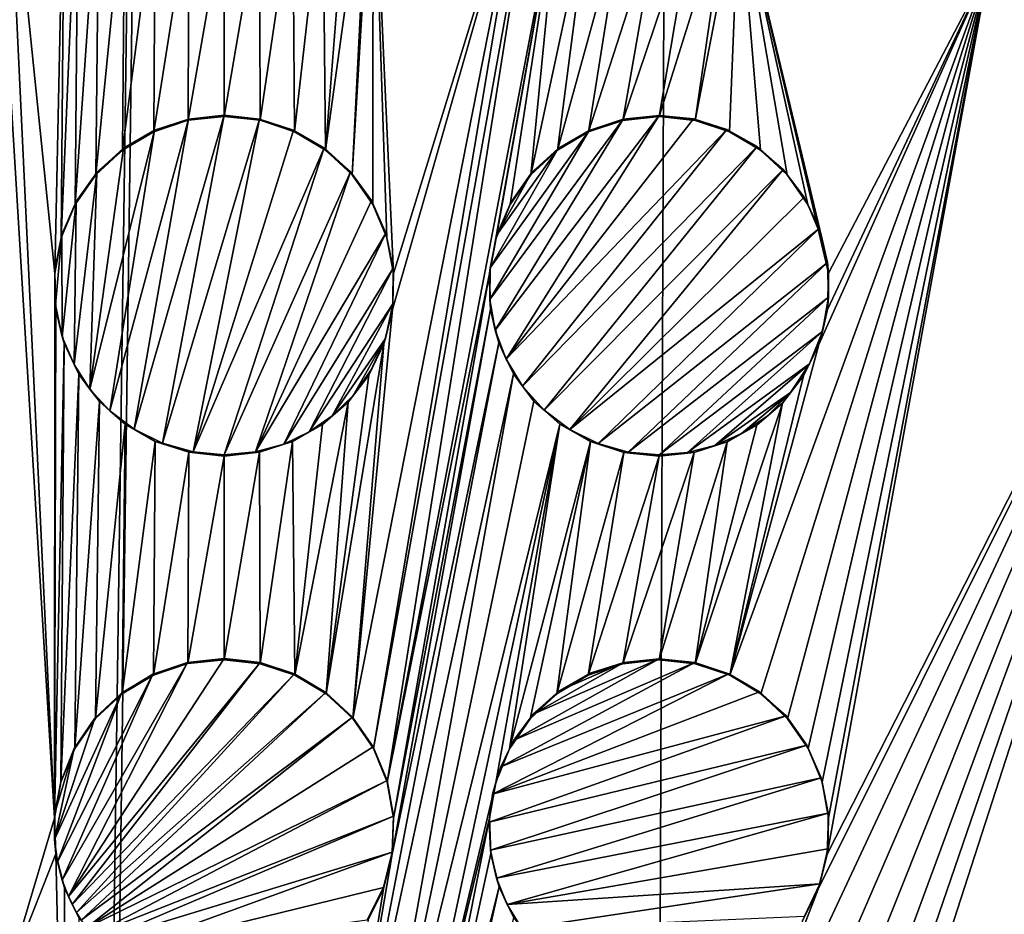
# Model space of a CAD drawing. Header units: metres. Extents: x -24 to 72, y -247 to 22.
# Tile 302 of 573: x 0.02 to 1.47, y -184.26 to -182.94. Entities that reach past the tile are written whole.
import ezdxf

# ---------------------------------------------------------------- set-up
doc = ezdxf.new("R2010")
doc.units = ezdxf.units.M
doc.layers.add('solid_509589_MEDIA_SW0001', color=7, linetype='CONTINUOUS')

msp = doc.modelspace()

# ---------------------------------------------------------------- linework, layer by layer
at = {"layer": 'solid_509589_MEDIA_SW0001'}
for points in [[(1.84221, -196.565338, 278.030243), (1.273439, -103.115448, 276.353088), (2.561803, -103.113213, 276.48111)], [(0.000003, -195.803818, 277.928741), (0.000003, -103.316154, 276.314362), (1.273439, -103.115448, 276.353088)], [(0.000004, -196.487045, 277.940674), (0.000003, -195.803818, 277.928741), (1.273439, -103.115448, 276.353088)], [(0.915195, -196.506195, 277.96286), (0.000004, -196.487045, 277.940674), (1.273439, -103.115448, 276.353088)], [(1.84221, -196.565338, 278.030243), (0.915195, -196.506195, 277.96286), (1.273439, -103.115448, 276.353088)], [(1.80247, -183.003326, 309.19809), (2.278573, -181.097702, 309.03595), (1.445599, -182.862671, 309.204773)], [(0.071027, -184.116257, 309.277771), (0.000454, -182.620438, 309.216431), (0.000455, -182.948074, 309.234467)], [(0.071172, -183.31459, 309.251526), (0.086259, -182.62149, 309.2164), (0.000454, -182.620438, 309.216431)], [(0.071172, -183.31459, 309.251526), (0.000454, -182.620438, 309.216431), (0.071027, -184.116257, 309.277771)], [(0.071172, -183.31459, 309.251526), (0.080845, -183.262222, 309.249268), (0.086259, -182.62149, 309.2164)], [(0.080845, -183.262222, 309.249268), (0.106268, -182.662918, 309.218781), (0.086259, -182.62149, 309.2164)], [(0.508935, -183.169418, 309.242035), (0.539917, -182.653778, 309.214813), (0.534215, -182.663681, 309.215485)], [(0.508935, -183.169418, 309.242035), (0.53946, -183.213058, 309.243622), (0.539917, -182.653778, 309.214813)], [(0.53946, -183.213058, 309.243622), (0.560033, -183.262177, 309.245514), (0.539917, -182.653778, 309.214813)], [(0.56973, -183.31456, 309.24762), (0.763047, -182.687485, 309.213257), (0.539917, -182.653778, 309.214813)], [(0.560033, -183.262177, 309.245514), (0.56973, -183.31456, 309.24762), (0.539917, -182.653778, 309.214813)], [(0.080845, -183.262222, 309.249268), (0.101405, -183.213089, 309.24704), (0.106268, -182.662918, 309.218781)], [(0.101405, -183.213089, 309.24704), (0.136606, -182.703354, 309.221008), (0.106268, -182.662918, 309.218781)], [(0.469845, -183.133209, 309.240814), (0.534215, -182.663681, 309.215485), (0.503756, -182.703995, 309.21817)], [(0.469845, -183.133209, 309.240814), (0.508935, -183.169418, 309.242035), (0.534215, -182.663681, 309.215485)], [(0.509689, -183.969894, 309.271027), (0.540147, -184.013947, 309.27179), (0.763047, -182.687485, 309.213257)], [(0.568115, -183.367661, 309.249878), (0.509689, -183.969894, 309.271027), (0.763047, -182.687485, 309.213257)], [(0.540147, -184.013947, 309.27179), (0.776254, -182.70311, 309.213898), (0.763047, -182.687485, 309.213257)], [(0.56973, -183.31456, 309.24762), (0.568115, -183.367661, 309.249878), (0.763047, -182.687485, 309.213257)], [(0.101405, -183.213089, 309.24704), (0.131928, -183.169418, 309.244965), (0.136606, -182.703354, 309.221008)], [(0.131928, -183.169418, 309.244965), (0.174653, -182.737, 309.222778), (0.136606, -182.703354, 309.221008)], [(0.469845, -183.133209, 309.240814), (0.503756, -182.703995, 309.21817), (0.465805, -182.737366, 309.22052)], [(0.540147, -184.013947, 309.27179), (0.560514, -184.063461, 309.272736), (0.776254, -182.70311, 309.213898)], [(0.560514, -184.063461, 309.272736), (0.814495, -182.73703, 309.215088), (0.776254, -182.70311, 309.213898)], [(0.131928, -183.169418, 309.244965), (0.171025, -183.133194, 309.243164), (0.174653, -182.737, 309.222778)], [(0.171025, -183.133194, 309.243164), (0.219199, -182.762482, 309.223969), (0.174653, -182.737, 309.222778)], [(0.423986, -183.106125, 309.240051), (0.465805, -182.737366, 309.22052), (0.421518, -182.762589, 309.222382)], [(0.423986, -183.106125, 309.240051), (0.469845, -183.133209, 309.240814), (0.465805, -182.737366, 309.22052)], [(0.711159, -183.314865, 309.245453), (0.814495, -182.73703, 309.215088), (0.560514, -184.063461, 309.272736)], [(0.711159, -183.314865, 309.245453), (0.720762, -183.262604, 309.243042), (0.814495, -182.73703, 309.215088)], [(0.720762, -183.262604, 309.243042), (0.741297, -183.213394, 309.240509), (0.814495, -182.73703, 309.215088)], [(0.741297, -183.213394, 309.240509), (0.771805, -183.169678, 309.237976), (0.814495, -182.73703, 309.215088)], [(0.771805, -183.169678, 309.237976), (0.859288, -182.762665, 309.215607), (0.814495, -182.73703, 309.215088)], [(1.013414, -183.089539, 309.229034), (1.078577, -182.754486, 309.210052), (1.061028, -182.763016, 309.210968)], [(1.013414, -183.089539, 309.229034), (1.063934, -183.106308, 309.228546), (1.078577, -182.754486, 309.210052)], [(1.063934, -183.106308, 309.228546), (1.109769, -183.133377, 309.228638), (1.078577, -182.754486, 309.210052)], [(1.209706, -183.314529, 309.233917), (1.445599, -182.862671, 309.204773), (1.078577, -182.754486, 309.210052)], [(1.199969, -183.262207, 309.231934), (1.209706, -183.314529, 309.233917), (1.078577, -182.754486, 309.210052)], [(1.179372, -183.21315, 309.230377), (1.199969, -183.262207, 309.231934), (1.078577, -182.754486, 309.210052)], [(1.148845, -183.16954, 309.229248), (1.179372, -183.21315, 309.230377), (1.078577, -182.754486, 309.210052)], [(1.109769, -183.133377, 309.228638), (1.148845, -183.16954, 309.229248), (1.078577, -182.754486, 309.210052)], [(0.171025, -183.133194, 309.243164), (0.216896, -183.10611, 309.241669), (0.219199, -182.762482, 309.223969)], [(0.216896, -183.10611, 309.241669), (0.268555, -182.778458, 309.224548), (0.219199, -182.762482, 309.223969)], [(0.373446, -183.089355, 309.239746), (0.421518, -182.762589, 309.222382), (0.372376, -182.778458, 309.223755)], [(0.373446, -183.089355, 309.239746), (0.423986, -183.106125, 309.240051), (0.421518, -182.762589, 309.222382)], [(0.771805, -183.169678, 309.237976), (0.810913, -183.133423, 309.235565), (0.859288, -182.762665, 309.215607)], [(0.810913, -183.133423, 309.235565), (0.908744, -182.778656, 309.215454), (0.859288, -182.762665, 309.215607)], [(0.960453, -183.083847, 309.230011), (1.061028, -182.763016, 309.210968), (1.012202, -182.778687, 309.213043)], [(0.960453, -183.083847, 309.230011), (1.013414, -183.089539, 309.229034), (1.061028, -182.763016, 309.210968)], [(0.216896, -183.10611, 309.241669), (0.267468, -183.08934, 309.24057), (0.268555, -182.778458, 309.224548)], [(0.267468, -183.08934, 309.24057), (0.320454, -182.783905, 309.224487), (0.268555, -182.778458, 309.224548)], [(0.267468, -183.08934, 309.24057), (0.320455, -183.083679, 309.239929), (0.320454, -182.783905, 309.224487)], [(0.320455, -183.083679, 309.239929), (0.372376, -182.778458, 309.223755), (0.320454, -182.783905, 309.224487)], [(0.320455, -183.083679, 309.239929), (0.373446, -183.089355, 309.239746), (0.372376, -182.778458, 309.223755)], [(0.810913, -183.133423, 309.235565), (0.856812, -183.106293, 309.233368), (0.908744, -182.778656, 309.215454)], [(0.856812, -183.106293, 309.233368), (0.960453, -182.784073, 309.2146), (0.908744, -182.778656, 309.215454)], [(0.856812, -183.106293, 309.233368), (0.907429, -183.089508, 309.231476), (0.960453, -182.784073, 309.2146)], [(0.907429, -183.089508, 309.231476), (1.012202, -182.778687, 309.213043), (0.960453, -182.784073, 309.2146)], [(0.907429, -183.089508, 309.231476), (0.960453, -183.083847, 309.230011), (1.012202, -182.778687, 309.213043)], [(1.064436, -183.906128, 309.258728), (1.110433, -183.933472, 309.258301), (1.445599, -182.862671, 309.204773)], [(1.195436, -183.419098, 309.238617), (1.064436, -183.906128, 309.258728), (1.445599, -182.862671, 309.204773)], [(1.110433, -183.933472, 309.258301), (1.14957, -183.969986, 309.258209), (1.445599, -182.862671, 309.204773)], [(1.14957, -183.969986, 309.258209), (1.180034, -184.013977, 309.258514), (1.445599, -182.862671, 309.204773)], [(1.180034, -184.013977, 309.258514), (1.200434, -184.063431, 309.259155), (1.445599, -182.862671, 309.204773)], [(1.20813, -183.367783, 309.236176), (1.195436, -183.419098, 309.238617), (1.445599, -182.862671, 309.204773)], [(1.200434, -184.063431, 309.259155), (1.209845, -184.116089, 309.260132), (1.445599, -182.862671, 309.204773)], [(1.207827, -184.169601, 309.261414), (1.80247, -183.003326, 309.19809), (1.445599, -182.862671, 309.204773)], [(1.209845, -184.116089, 309.260132), (1.207827, -184.169601, 309.261414), (1.445599, -182.862671, 309.204773)], [(1.209706, -183.314529, 309.233917), (1.20813, -183.367783, 309.236176), (1.445599, -182.862671, 309.204773)], [(0.071027, -184.116257, 309.277771), (0.000455, -182.948074, 309.234467), (0.000453, -184.353119, 309.282654)], [(1.80247, -183.003326, 309.19809), (1.01405, -184.689133, 309.274719), (1.065155, -184.706329, 309.27359)], [(1.194589, -184.221085, 309.262878), (1.01405, -184.689133, 309.274719), (1.80247, -183.003326, 309.19809)], [(1.80247, -183.003326, 309.19809), (1.065155, -184.706329, 309.27359), (1.111399, -184.73407, 309.272614)], [(1.80247, -183.003326, 309.19809), (1.111399, -184.73407, 309.272614), (1.150623, -184.771103, 309.271851)], [(1.80247, -183.003326, 309.19809), (1.150623, -184.771103, 309.271851), (1.180987, -184.815659, 309.271301)], [(1.80247, -183.003326, 309.19809), (1.180987, -184.815659, 309.271301), (1.201102, -184.865692, 309.271027)], [(1.207827, -184.169601, 309.261414), (1.194589, -184.221085, 309.262878), (1.80247, -183.003326, 309.19809)], [(2.145811, -183.174316, 309.189972), (1.80247, -183.003326, 309.19809), (1.201102, -184.865692, 309.271027)], [(0.268006, -183.087494, 309.340576), (0.152569, -183.516876, 309.359436), (0.188309, -183.543854, 309.360291)], [(0.268006, -183.087494, 309.340576), (0.217883, -183.103928, 309.341675), (0.152569, -183.516876, 309.359436)], [(0.188309, -183.543854, 309.360291), (0.2297, -183.564575, 309.36084), (0.32047, -183.081924, 309.339935)], [(0.268006, -183.087494, 309.340576), (0.188309, -183.543854, 309.360291), (0.32047, -183.081924, 309.339935)], [(0.217883, -183.103928, 309.341675), (0.267468, -183.08934, 309.24057), (0.216896, -183.10611, 309.241669)], [(0.268006, -183.087494, 309.340576), (0.267468, -183.08934, 309.24057), (0.217883, -183.103928, 309.341675)], [(0.2297, -183.564575, 309.36084), (0.372611, -183.087433, 309.339783), (0.32047, -183.081924, 309.339935)], [(0.2297, -183.564575, 309.36084), (0.274736, -183.577423, 309.361023), (0.372611, -183.087433, 309.339783)], [(0.32047, -183.081924, 309.339935), (0.320455, -183.083679, 309.239929), (0.267468, -183.08934, 309.24057)], [(0.268006, -183.087494, 309.340576), (0.32047, -183.081924, 309.339935), (0.267468, -183.08934, 309.24057)], [(0.274736, -183.577423, 309.361023), (0.422438, -183.103668, 309.340057), (0.372611, -183.087433, 309.339783)], [(0.372611, -183.087433, 309.339783), (0.320455, -183.083679, 309.239929), (0.32047, -183.081924, 309.339935)], [(0.372611, -183.087433, 309.339783), (0.373446, -183.089355, 309.239746), (0.320455, -183.083679, 309.239929)], [(0.422438, -183.103668, 309.340057), (0.373446, -183.089355, 309.239746), (0.372611, -183.087433, 309.339783)], [(0.422438, -183.103668, 309.340057), (0.423986, -183.106125, 309.240051), (0.373446, -183.089355, 309.239746)], [(0.907925, -183.087662, 309.331512), (0.71137, -183.353058, 309.347168), (0.719387, -183.397995, 309.348846)], [(0.907925, -183.087662, 309.331512), (0.85758, -183.104202, 309.333374), (0.71137, -183.353058, 309.347168)], [(0.960469, -183.082108, 309.330078), (0.719387, -183.397995, 309.348846), (0.735532, -183.440903, 309.350281)], [(0.960469, -183.082108, 309.330078), (0.907925, -183.087662, 309.331512), (0.719387, -183.397995, 309.348846)], [(1.011189, -183.087326, 309.329132), (0.960469, -183.082108, 309.330078), (0.735532, -183.440903, 309.350281)], [(1.060013, -183.102814, 309.328644), (1.011189, -183.087326, 309.329132), (0.735532, -183.440903, 309.350281)], [(0.85758, -183.104202, 309.333374), (0.907429, -183.089508, 309.231476), (0.856812, -183.106293, 309.233368)], [(0.907925, -183.087662, 309.331512), (0.907429, -183.089508, 309.231476), (0.85758, -183.104202, 309.333374)], [(0.960469, -183.082108, 309.330078), (0.907429, -183.089508, 309.231476), (0.907925, -183.087662, 309.331512)], [(0.960461, -183.082977, 309.28006), (0.907429, -183.089508, 309.231476), (0.960469, -183.082108, 309.330078)], [(0.960461, -183.082977, 309.28006), (0.960453, -183.083847, 309.230011), (0.907429, -183.089508, 309.231476)], [(0.960461, -183.082977, 309.28006), (1.011189, -183.087326, 309.329132), (0.960453, -183.083847, 309.230011)], [(1.011189, -183.087326, 309.329132), (1.013414, -183.089539, 309.229034), (0.960453, -183.083847, 309.230011)], [(0.960461, -183.082977, 309.28006), (0.960469, -183.082108, 309.330078), (1.011189, -183.087326, 309.329132)], [(1.060013, -183.102814, 309.328644), (1.013414, -183.089539, 309.229034), (1.011189, -183.087326, 309.329132)], [(1.060013, -183.102814, 309.328644), (1.063934, -183.106308, 309.228546), (1.013414, -183.089539, 309.229034)], [(0.217883, -183.103928, 309.341675), (0.123073, -183.485077, 309.358337), (0.152569, -183.516876, 309.359436)], [(0.217883, -183.103928, 309.341675), (0.172327, -183.130508, 309.34314), (0.123073, -183.485077, 309.358337)], [(0.217883, -183.103928, 309.341675), (0.216896, -183.10611, 309.241669), (0.172327, -183.130508, 309.34314)], [(0.274736, -183.577423, 309.361023), (0.467787, -183.129944, 309.34082), (0.422438, -183.103668, 309.340057)], [(0.467787, -183.129944, 309.34082), (0.423986, -183.106125, 309.240051), (0.422438, -183.103668, 309.340057)], [(0.85758, -183.104202, 309.333374), (0.71177, -183.306412, 309.345184), (0.71137, -183.353058, 309.347168)], [(0.85758, -183.104202, 309.333374), (0.811851, -183.130981, 309.335541), (0.71177, -183.306412, 309.345184)], [(1.060013, -183.102814, 309.328644), (0.735532, -183.440903, 309.350281), (0.759731, -183.480804, 309.351379)], [(1.104654, -183.127899, 309.328674), (1.060013, -183.102814, 309.328644), (0.759731, -183.480804, 309.351379)], [(0.85758, -183.104202, 309.333374), (0.856812, -183.106293, 309.233368), (0.811851, -183.130981, 309.335541)], [(1.104654, -183.127899, 309.328674), (1.063934, -183.106308, 309.228546), (1.060013, -183.102814, 309.328644)], [(0.172327, -183.130508, 309.34314), (0.216896, -183.10611, 309.241669), (0.171025, -183.133194, 309.243164)], [(0.467787, -183.129944, 309.34082), (0.469845, -183.133209, 309.240814), (0.423986, -183.106125, 309.240051)], [(0.811851, -183.130981, 309.335541), (0.856812, -183.106293, 309.233368), (0.810913, -183.133423, 309.235565)], [(1.104654, -183.127899, 309.328674), (1.109769, -183.133377, 309.228638), (1.063934, -183.106308, 309.228546)], [(0.172327, -183.130508, 309.34314), (0.133357, -183.166061, 309.34491), (0.123073, -183.485077, 309.358337)], [(0.133357, -183.166061, 309.34491), (0.171025, -183.133194, 309.243164), (0.131928, -183.169418, 309.244965)], [(0.172327, -183.130508, 309.34314), (0.171025, -183.133194, 309.243164), (0.133357, -183.166061, 309.34491)], [(0.274736, -183.577423, 309.361023), (0.32047, -183.58165, 309.36084), (0.467787, -183.129944, 309.34082)], [(0.32047, -183.58165, 309.36084), (0.506674, -183.165085, 309.34198), (0.467787, -183.129944, 309.34082)], [(0.506674, -183.165085, 309.34198), (0.469845, -183.133209, 309.240814), (0.467787, -183.129944, 309.34082)], [(0.506674, -183.165085, 309.34198), (0.508935, -183.169418, 309.242035), (0.469845, -183.133209, 309.240814)], [(0.811851, -183.130981, 309.335541), (0.721613, -183.258102, 309.342957), (0.71177, -183.306412, 309.345184)], [(0.811851, -183.130981, 309.335541), (0.772801, -183.166809, 309.337952), (0.721613, -183.258102, 309.342957)], [(1.104654, -183.127899, 309.328674), (0.759731, -183.480804, 309.351379), (0.791424, -183.515976, 309.352112)], [(0.772801, -183.166809, 309.337952), (0.810913, -183.133423, 309.235565), (0.771805, -183.169678, 309.237976)], [(0.811851, -183.130981, 309.335541), (0.810913, -183.133423, 309.235565), (0.772801, -183.166809, 309.337952)], [(1.143252, -183.161575, 309.329163), (1.104654, -183.127899, 309.328674), (0.791424, -183.515976, 309.352112)], [(1.143252, -183.161575, 309.329163), (1.109769, -183.133377, 309.228638), (1.104654, -183.127899, 309.328674)], [(1.143252, -183.161575, 309.329163), (1.148845, -183.16954, 309.229248), (1.109769, -183.133377, 309.228638)], [(1.143252, -183.161575, 309.329163), (0.791424, -183.515976, 309.352112), (0.829148, -183.54451, 309.352448)], [(1.17418, -183.202408, 309.33017), (1.143252, -183.161575, 309.329163), (0.829148, -183.54451, 309.352448)], [(1.17418, -183.202408, 309.33017), (1.148845, -183.16954, 309.229248), (1.143252, -183.161575, 309.329163)], [(0.133357, -183.166061, 309.34491), (0.099649, -183.448898, 309.357025), (0.123073, -183.485077, 309.358337)], [(0.133357, -183.166061, 309.34491), (0.102716, -183.209015, 309.346954), (0.099649, -183.448898, 309.357025)], [(0.102716, -183.209015, 309.346954), (0.131928, -183.169418, 309.244965), (0.101405, -183.213089, 309.24704)], [(0.133357, -183.166061, 309.34491), (0.131928, -183.169418, 309.244965), (0.102716, -183.209015, 309.346954)], [(0.32047, -183.58165, 309.36084), (0.366576, -183.577362, 309.360291), (0.506674, -183.165085, 309.34198)], [(0.366576, -183.577362, 309.360291), (0.537373, -183.207581, 309.343506), (0.506674, -183.165085, 309.34198)], [(0.537373, -183.207581, 309.343506), (0.508935, -183.169418, 309.242035), (0.506674, -183.165085, 309.34198)], [(0.537373, -183.207581, 309.343506), (0.53946, -183.213058, 309.243622), (0.508935, -183.169418, 309.242035)], [(0.772801, -183.166809, 309.337952), (0.742162, -183.210114, 309.340454), (0.721613, -183.258102, 309.342957)], [(0.742162, -183.210114, 309.340454), (0.771805, -183.169678, 309.237976), (0.741297, -183.213394, 309.240509)], [(0.772801, -183.166809, 309.337952), (0.771805, -183.169678, 309.237976), (0.742162, -183.210114, 309.340454)], [(1.17418, -183.202408, 309.33017), (1.179372, -183.21315, 309.230377), (1.148845, -183.16954, 309.229248)], [(2.145811, -183.174316, 309.189972), (1.193233, -185.024582, 309.271759), (1.169075, -185.071167, 309.272491)], [(2.473044, -183.374359, 309.180481), (2.145811, -183.174316, 309.189972), (1.169075, -185.071167, 309.272491)], [(2.145811, -183.174316, 309.189972), (1.207341, -184.972702, 309.271271), (1.193233, -185.024582, 309.271759)], [(2.145811, -183.174316, 309.189972), (1.201102, -184.865692, 309.271027), (1.210024, -184.918869, 309.270996)], [(2.145811, -183.174316, 309.189972), (1.210024, -184.918869, 309.270996), (1.207341, -184.972702, 309.271271)], [(1.196131, -183.248657, 309.331604), (1.17418, -183.202408, 309.33017), (0.829148, -183.54451, 309.352448)], [(1.196131, -183.248657, 309.331604), (1.179372, -183.21315, 309.230377), (1.17418, -183.202408, 309.33017)], [(0.081803, -183.257385, 309.349152), (0.101405, -183.213089, 309.24704), (0.080845, -183.262222, 309.249268)], [(0.102716, -183.209015, 309.346954), (0.101405, -183.213089, 309.24704), (0.081803, -183.257385, 309.349152)], [(0.102716, -183.209015, 309.346954), (0.081803, -183.257385, 309.349152), (0.082368, -183.407913, 309.355438)], [(0.102716, -183.209015, 309.346954), (0.082368, -183.407913, 309.355438), (0.099649, -183.448898, 309.357025)], [(0.366576, -183.577362, 309.360291), (0.558527, -183.255524, 309.345337), (0.537373, -183.207581, 309.343506)], [(0.558527, -183.255524, 309.345337), (0.53946, -183.213058, 309.243622), (0.537373, -183.207581, 309.343506)], [(0.558527, -183.255524, 309.345337), (0.560033, -183.262177, 309.245514), (0.53946, -183.213058, 309.243622)], [(0.721613, -183.258102, 309.342957), (0.741297, -183.213394, 309.240509), (0.720762, -183.262604, 309.243042)], [(0.742162, -183.210114, 309.340454), (0.741297, -183.213394, 309.240509), (0.721613, -183.258102, 309.342957)], [(1.196131, -183.248657, 309.331604), (1.199969, -183.262207, 309.231934), (1.179372, -183.21315, 309.230377)], [(1.196131, -183.248657, 309.331604), (0.829148, -183.54451, 309.352448), (0.870871, -183.565186, 309.352356)], [(1.208191, -183.298416, 309.333405), (1.196131, -183.248657, 309.331604), (0.870871, -183.565186, 309.352356)], [(1.208191, -183.298416, 309.333405), (1.199969, -183.262207, 309.231934), (1.196131, -183.248657, 309.331604)], [(0.071489, -183.309219, 309.351379), (0.080845, -183.262222, 309.249268), (0.071172, -183.31459, 309.251526)], [(0.081803, -183.257385, 309.349152), (0.080845, -183.262222, 309.249268), (0.071489, -183.309219, 309.351379)], [(0.081803, -183.257385, 309.349152), (0.071489, -183.309219, 309.351379), (0.072198, -183.361084, 309.353546)], [(0.081803, -183.257385, 309.349152), (0.072198, -183.361084, 309.353546), (0.082368, -183.407913, 309.355438)], [(0.366576, -183.577362, 309.360291), (0.408243, -183.56575, 309.359497), (0.558527, -183.255524, 309.345337)], [(0.408243, -183.56575, 309.359497), (0.569215, -183.306824, 309.347412), (0.558527, -183.255524, 309.345337)], [(0.569215, -183.306824, 309.347412), (0.560033, -183.262177, 309.245514), (0.558527, -183.255524, 309.345337)], [(0.569215, -183.306824, 309.347412), (0.56973, -183.31456, 309.24762), (0.560033, -183.262177, 309.245514)], [(0.71177, -183.306412, 309.345184), (0.720762, -183.262604, 309.243042), (0.711159, -183.314865, 309.245453)], [(0.721613, -183.258102, 309.342957), (0.720762, -183.262604, 309.243042), (0.71177, -183.306412, 309.345184)], [(1.208191, -183.298416, 309.333405), (1.209706, -183.314529, 309.233917), (1.199969, -183.262207, 309.231934)], [(0.408243, -183.56575, 309.359497), (0.445714, -183.54805, 309.358459), (0.569215, -183.306824, 309.347412)], [(0.445714, -183.54805, 309.358459), (0.568961, -183.359222, 309.349609), (0.569215, -183.306824, 309.347412)], [(0.568961, -183.359222, 309.349609), (0.56973, -183.31456, 309.24762), (0.569215, -183.306824, 309.347412)], [(0.71177, -183.306412, 309.345184), (0.711159, -183.314865, 309.245453), (0.71137, -183.353058, 309.347168)], [(1.208191, -183.298416, 309.333405), (0.870871, -183.565186, 309.352356), (0.91492, -183.577621, 309.351837)], [(1.209851, -183.349594, 309.33551), (1.208191, -183.298416, 309.333405), (0.91492, -183.577621, 309.351837)], [(1.209851, -183.349594, 309.33551), (1.209706, -183.314529, 309.233917), (1.208191, -183.298416, 309.333405)], [(0.072763, -183.367371, 309.253723), (0.071172, -183.31459, 309.251526), (0.071027, -184.116257, 309.277771)], [(0.071489, -183.309219, 309.351379), (0.071172, -183.31459, 309.251526), (0.072198, -183.361084, 309.353546)], [(0.072198, -183.361084, 309.353546), (0.071172, -183.31459, 309.251526), (0.072763, -183.367371, 309.253723)], [(0.711159, -183.314865, 309.245453), (0.560514, -184.063461, 309.272736), (0.569872, -184.116211, 309.273865)], [(0.568961, -183.359222, 309.349609), (0.568115, -183.367661, 309.249878), (0.56973, -183.31456, 309.24762)], [(0.712704, -183.36705, 309.24762), (0.711159, -183.314865, 309.245453), (0.569872, -184.116211, 309.273865)], [(0.71137, -183.353058, 309.347168), (0.711159, -183.314865, 309.245453), (0.712704, -183.36705, 309.24762)], [(1.209851, -183.349594, 309.33551), (1.20813, -183.367783, 309.236176), (1.209706, -183.314529, 309.233917)], [(1.209851, -183.349594, 309.33551), (0.91492, -183.577621, 309.351837), (0.960469, -183.581818, 309.350983)], [(1.201033, -183.400055, 309.33783), (1.209851, -183.349594, 309.33551), (0.960469, -183.581818, 309.350983)], [(1.201033, -183.400055, 309.33783), (1.20813, -183.367783, 309.236176), (1.209851, -183.349594, 309.33551)], [(0.072198, -183.361084, 309.353546), (0.072763, -183.367371, 309.253723), (0.082368, -183.407913, 309.355438)], [(0.445714, -183.54805, 309.358459), (0.479621, -183.52449, 309.357208), (0.568961, -183.359222, 309.349609)], [(0.479621, -183.52449, 309.357208), (0.557758, -183.410477, 309.351837), (0.568961, -183.359222, 309.349609)], [(0.557758, -183.410477, 309.351837), (0.568115, -183.367661, 309.249878), (0.568961, -183.359222, 309.349609)], [(0.71137, -183.353058, 309.347168), (0.712704, -183.36705, 309.24762), (0.719387, -183.397995, 309.348846)], [(0.084994, -183.417465, 309.255737), (0.072763, -183.367371, 309.253723), (0.071027, -184.116257, 309.277771)], [(0.082368, -183.407913, 309.355438), (0.072763, -183.367371, 309.253723), (0.084994, -183.417465, 309.255737)], [(0.568115, -183.367661, 309.249878), (0.555626, -183.418335, 309.252075), (0.509689, -183.969894, 309.271027)], [(0.557758, -183.410477, 309.351837), (0.555626, -183.418335, 309.252075), (0.568115, -183.367661, 309.249878)], [(0.712704, -183.36705, 309.24762), (0.569872, -184.116211, 309.273865), (0.567796, -184.169586, 309.275085)], [(0.724682, -183.416702, 309.24942), (0.712704, -183.36705, 309.24762), (0.567796, -184.169586, 309.275085)], [(0.719387, -183.397995, 309.348846), (0.712704, -183.36705, 309.24762), (0.724682, -183.416702, 309.24942)], [(2.473044, -183.374359, 309.180481), (1.169075, -185.071167, 309.272491), (1.266428, -185.236282, 309.269379)], [(1.201033, -183.400055, 309.33783), (1.195436, -183.419098, 309.238617), (1.20813, -183.367783, 309.236176)], [(2.781712, -183.601944, 309.169678), (2.473044, -183.374359, 309.180481), (1.266428, -185.236282, 309.269379)], [(0.082368, -183.407913, 309.355438), (0.084994, -183.417465, 309.255737), (0.099649, -183.448898, 309.357025)], [(0.719387, -183.397995, 309.348846), (0.724682, -183.416702, 309.24942), (0.735532, -183.440903, 309.350281)], [(1.00234, -183.578308, 309.349854), (1.201033, -183.400055, 309.33783), (0.960469, -183.581818, 309.350983)], [(1.00234, -183.578308, 309.349854), (1.182102, -183.447647, 309.34024), (1.201033, -183.400055, 309.33783)], [(1.182102, -183.447647, 309.34024), (1.195436, -183.419098, 309.238617), (1.201033, -183.400055, 309.33783)], [(0.084994, -183.417465, 309.255737), (0.071027, -184.116257, 309.277771), (0.080353, -184.063538, 309.276489)], [(0.106709, -183.463089, 309.257477), (0.084994, -183.417465, 309.255737), (0.080353, -184.063538, 309.276489)], [(0.099649, -183.448898, 309.357025), (0.084994, -183.417465, 309.255737), (0.106709, -183.463089, 309.257477)], [(0.555626, -183.418335, 309.252075), (0.470539, -183.933334, 309.270477), (0.509689, -183.969894, 309.271027)], [(0.555626, -183.418335, 309.252075), (0.53354, -183.464233, 309.254181), (0.470539, -183.933334, 309.270477)], [(0.724682, -183.416702, 309.24942), (0.567796, -184.169586, 309.275085), (0.471693, -184.734085, 309.284821)], [(0.746201, -183.462372, 309.250824), (0.724682, -183.416702, 309.24942), (0.471693, -184.734085, 309.284821)], [(0.479621, -183.52449, 309.357208), (0.510202, -183.494507, 309.355713), (0.557758, -183.410477, 309.351837)], [(0.510202, -183.494507, 309.355713), (0.537016, -183.45668, 309.353943), (0.557758, -183.410477, 309.351837)], [(0.537016, -183.45668, 309.353943), (0.53354, -183.464233, 309.254181), (0.555626, -183.418335, 309.252075)], [(0.537016, -183.45668, 309.353943), (0.555626, -183.418335, 309.252075), (0.557758, -183.410477, 309.351837)], [(0.735532, -183.440903, 309.350281), (0.724682, -183.416702, 309.24942), (0.746201, -183.462372, 309.250824)], [(1.195436, -183.419098, 309.238617), (1.172903, -183.4655, 309.241089), (1.064436, -183.906128, 309.258728)], [(1.182102, -183.447647, 309.34024), (1.172903, -183.4655, 309.241089), (1.195436, -183.419098, 309.238617)], [(0.099649, -183.448898, 309.357025), (0.106709, -183.463089, 309.257477), (0.123073, -183.485077, 309.358337)], [(0.735532, -183.440903, 309.350281), (0.746201, -183.462372, 309.250824), (0.759731, -183.480804, 309.351379)], [(1.00234, -183.578308, 309.349854), (1.042764, -183.567932, 309.34848), (1.182102, -183.447647, 309.34024)], [(1.042764, -183.567932, 309.34848), (1.154033, -183.490173, 309.342682), (1.182102, -183.447647, 309.34024)], [(1.154033, -183.490173, 309.342682), (1.172903, -183.4655, 309.241089), (1.182102, -183.447647, 309.34024)], [(0.106709, -183.463089, 309.257477), (0.080353, -184.063538, 309.276489), (0.100706, -184.013992, 309.275208)], [(0.136948, -183.503189, 309.258911), (0.106709, -183.463089, 309.257477), (0.100706, -184.013992, 309.275208)], [(0.123073, -183.485077, 309.358337), (0.106709, -183.463089, 309.257477), (0.136948, -183.503189, 309.258911)], [(0.53354, -183.464233, 309.254181), (0.503121, -183.50415, 309.256104), (0.470539, -183.933334, 309.270477)], [(0.746201, -183.462372, 309.250824), (0.471693, -184.734085, 309.284821), (0.510944, -184.771255, 309.284637)], [(0.510202, -183.494507, 309.355713), (0.503121, -183.50415, 309.256104), (0.53354, -183.464233, 309.254181)], [(0.510202, -183.494507, 309.355713), (0.53354, -183.464233, 309.254181), (0.537016, -183.45668, 309.353943)], [(0.776488, -183.502823, 309.251831), (0.746201, -183.462372, 309.250824), (0.510944, -184.771255, 309.284637)], [(0.759731, -183.480804, 309.351379), (0.746201, -183.462372, 309.250824), (0.776488, -183.502823, 309.251831)], [(1.172903, -183.4655, 309.241089), (1.142108, -183.505447, 309.243469), (1.064436, -183.906128, 309.258728)], [(1.154033, -183.490173, 309.342682), (1.142108, -183.505447, 309.243469), (1.172903, -183.4655, 309.241089)], [(0.759731, -183.480804, 309.351379), (0.776488, -183.502823, 309.251831), (0.791424, -183.515976, 309.352112)], [(0.123073, -183.485077, 309.358337), (0.136948, -183.503189, 309.258911), (0.152569, -183.516876, 309.359436)], [(0.479621, -183.52449, 309.357208), (0.503121, -183.50415, 309.256104), (0.510202, -183.494507, 309.355713)], [(1.042764, -183.567932, 309.34848), (1.081917, -183.5504, 309.346863), (1.154033, -183.490173, 309.342682)], [(1.081917, -183.5504, 309.346863), (1.119507, -183.524811, 309.34491), (1.154033, -183.490173, 309.342682)], [(1.119507, -183.524811, 309.34491), (1.142108, -183.505447, 309.243469), (1.154033, -183.490173, 309.342682)], [(0.136948, -183.503189, 309.258911), (0.100706, -184.013992, 309.275208), (0.131159, -183.96991, 309.273956)], [(0.174835, -183.536606, 309.26001), (0.136948, -183.503189, 309.258911), (0.131159, -183.96991, 309.273956)], [(0.152569, -183.516876, 309.359436), (0.136948, -183.503189, 309.258911), (0.174835, -183.536606, 309.26001)], [(0.503121, -183.50415, 309.256104), (0.424513, -183.90596, 309.270233), (0.470539, -183.933334, 309.270477)], [(0.503121, -183.50415, 309.256104), (0.465377, -183.53714, 309.257782), (0.424513, -183.90596, 309.270233)], [(0.479621, -183.52449, 309.357208), (0.465377, -183.53714, 309.257782), (0.503121, -183.50415, 309.256104)], [(0.814683, -183.536636, 309.25235), (0.776488, -183.502823, 309.251831), (0.510944, -184.771255, 309.284637)], [(0.791424, -183.515976, 309.352112), (0.776488, -183.502823, 309.251831), (0.814683, -183.536636, 309.25235)], [(1.142108, -183.505447, 309.243469), (1.013675, -183.889191, 309.259521), (1.064436, -183.906128, 309.258728)], [(1.142108, -183.505447, 309.243469), (1.104277, -183.538132, 309.245728), (1.013675, -183.889191, 309.259521)], [(1.119507, -183.524811, 309.34491), (1.104277, -183.538132, 309.245728), (1.142108, -183.505447, 309.243469)], [(0.152569, -183.516876, 309.359436), (0.174835, -183.536606, 309.26001), (0.188309, -183.543854, 309.360291)], [(0.445714, -183.54805, 309.358459), (0.465377, -183.53714, 309.257782), (0.479621, -183.52449, 309.357208)], [(0.791424, -183.515976, 309.352112), (0.814683, -183.536636, 309.25235), (0.829148, -183.54451, 309.352448)], [(1.081917, -183.5504, 309.346863), (1.104277, -183.538132, 309.245728), (1.119507, -183.524811, 309.34491)], [(0.174835, -183.536606, 309.26001), (0.131159, -183.96991, 309.273956), (0.170315, -183.933334, 309.272827)], [(0.219262, -183.561996, 309.260742), (0.174835, -183.536606, 309.26001), (0.170315, -183.933334, 309.272827)], [(0.188309, -183.543854, 309.360291), (0.174835, -183.536606, 309.26001), (0.219262, -183.561996, 309.260742)], [(0.465377, -183.53714, 309.257782), (0.421341, -183.562149, 309.259155), (0.424513, -183.90596, 309.270233)], [(0.445714, -183.54805, 309.358459), (0.421341, -183.562149, 309.259155), (0.465377, -183.53714, 309.257782)], [(0.814683, -183.536636, 309.25235), (0.510944, -184.771255, 309.284637), (0.54128, -184.815964, 309.284576)], [(0.814683, -183.536636, 309.25235), (0.54128, -184.815964, 309.284576), (0.720248, -184.063995, 309.270294)], [(0.814683, -183.536636, 309.25235), (0.720248, -184.063995, 309.270294), (0.740571, -184.014359, 309.268677)], [(0.859466, -183.562225, 309.25238), (0.814683, -183.536636, 309.25235), (0.740571, -184.014359, 309.268677)], [(0.829148, -183.54451, 309.352448), (0.814683, -183.536636, 309.25235), (0.859466, -183.562225, 309.25238)], [(1.104277, -183.538132, 309.245728), (1.060521, -183.562714, 309.247742), (1.013675, -183.889191, 309.259521)], [(1.081917, -183.5504, 309.346863), (1.060521, -183.562714, 309.247742), (1.104277, -183.538132, 309.245728)], [(0.188309, -183.543854, 309.360291), (0.219262, -183.561996, 309.260742), (0.2297, -183.564575, 309.36084)], [(0.408243, -183.56575, 309.359497), (0.421341, -183.562149, 309.259155), (0.445714, -183.54805, 309.358459)], [(0.829148, -183.54451, 309.352448), (0.859466, -183.562225, 309.25238), (0.870871, -183.565186, 309.352356)], [(1.042764, -183.567932, 309.34848), (1.060521, -183.562714, 309.247742), (1.081917, -183.5504, 309.346863)], [(0.219262, -183.561996, 309.260742), (0.170315, -183.933334, 309.272827), (0.216355, -183.905945, 309.271851)], [(0.268563, -183.577942, 309.261017), (0.219262, -183.561996, 309.260742), (0.216355, -183.905945, 309.271851)], [(0.2297, -183.564575, 309.36084), (0.219262, -183.561996, 309.260742), (0.268563, -183.577942, 309.261017)], [(0.2297, -183.564575, 309.36084), (0.268563, -183.577942, 309.261017), (0.274736, -183.577423, 309.361023)], [(0.366576, -183.577362, 309.360291), (0.372364, -183.577957, 309.260193), (0.408243, -183.56575, 309.359497)], [(0.421341, -183.562149, 309.259155), (0.372364, -183.577957, 309.260193), (0.373716, -183.889008, 309.270233)], [(0.408243, -183.56575, 309.359497), (0.372364, -183.577957, 309.260193), (0.421341, -183.562149, 309.259155)], [(0.421341, -183.562149, 309.259155), (0.373716, -183.889008, 309.270233), (0.424513, -183.90596, 309.270233)], [(0.859466, -183.562225, 309.25238), (0.740571, -184.014359, 309.268677), (0.771001, -183.970215, 309.266968)], [(0.859466, -183.562225, 309.25238), (0.771001, -183.970215, 309.266968), (0.810169, -183.933578, 309.265228)], [(0.908881, -183.578171, 309.251923), (0.859466, -183.562225, 309.25238), (0.810169, -183.933578, 309.265228)], [(0.870871, -183.565186, 309.352356), (0.859466, -183.562225, 309.25238), (0.908881, -183.578171, 309.251923)], [(0.870871, -183.565186, 309.352356), (0.908881, -183.578171, 309.251923), (0.91492, -183.577621, 309.351837)], [(1.060521, -183.562714, 309.247742), (0.960453, -183.883438, 309.26062), (1.013675, -183.889191, 309.259521)], [(1.060521, -183.562714, 309.247742), (1.012022, -183.578217, 309.249512), (0.960453, -183.883438, 309.26062)], [(1.00234, -183.578308, 309.349854), (1.012022, -183.578217, 309.249512), (1.042764, -183.567932, 309.34848)], [(1.042764, -183.567932, 309.34848), (1.012022, -183.578217, 309.249512), (1.060521, -183.562714, 309.247742)], [(0.268563, -183.577942, 309.261017), (0.216355, -183.905945, 309.271851), (0.267173, -183.888992, 309.271057)], [(0.268563, -183.577942, 309.261017), (0.267173, -183.888992, 309.271057), (0.320455, -183.583389, 309.260834)], [(0.274736, -183.577423, 309.361023), (0.268563, -183.577942, 309.261017), (0.320455, -183.583389, 309.260834)], [(0.274736, -183.577423, 309.361023), (0.320455, -183.583389, 309.260834), (0.32047, -183.58165, 309.36084)], [(0.372364, -183.577957, 309.260193), (0.320454, -183.88327, 309.270508), (0.373716, -183.889008, 309.270233)], [(0.372364, -183.577957, 309.260193), (0.320455, -183.583389, 309.260834), (0.320454, -183.88327, 309.270508)], [(0.32047, -183.58165, 309.36084), (0.320455, -183.583389, 309.260834), (0.372364, -183.577957, 309.260193)], [(0.32047, -183.58165, 309.36084), (0.372364, -183.577957, 309.260193), (0.366576, -183.577362, 309.360291)], [(0.908881, -183.578171, 309.251923), (0.810169, -183.933578, 309.265228), (0.856242, -183.906143, 309.26355)], [(0.908881, -183.578171, 309.251923), (0.856242, -183.906143, 309.26355), (0.960453, -183.583557, 309.250946)], [(1.012022, -183.578217, 309.249512), (0.907113, -183.889175, 309.261993), (0.960453, -183.883438, 309.26062)], [(1.012022, -183.578217, 309.249512), (0.960453, -183.583557, 309.250946), (0.907113, -183.889175, 309.261993)], [(0.91492, -183.577621, 309.351837), (0.908881, -183.578171, 309.251923), (0.960453, -183.583557, 309.250946)], [(0.960461, -183.582687, 309.300995), (0.91492, -183.577621, 309.351837), (0.960453, -183.583557, 309.250946)], [(0.960461, -183.582687, 309.300995), (0.960469, -183.581818, 309.350983), (0.91492, -183.577621, 309.351837)], [(0.960461, -183.582687, 309.300995), (0.960453, -183.583557, 309.250946), (1.012022, -183.578217, 309.249512)], [(0.960461, -183.582687, 309.300995), (1.012022, -183.578217, 309.249512), (0.960469, -183.581818, 309.350983)], [(1.00234, -183.578308, 309.349854), (0.960469, -183.581818, 309.350983), (1.012022, -183.578217, 309.249512)], [(0.320455, -183.583389, 309.260834), (0.267173, -183.888992, 309.271057), (0.320454, -183.88327, 309.270508)], [(0.960453, -183.583557, 309.250946), (0.856242, -183.906143, 309.26355), (0.907113, -183.889175, 309.261993)], [(2.781712, -183.601944, 309.169678), (1.266428, -185.236282, 309.269379), (1.416768, -185.350723, 309.263947)], [(3.069498, -183.855362, 309.157684), (2.781712, -183.601944, 309.169678), (1.416768, -185.350723, 309.263947)], [(3.069498, -183.855362, 309.157684), (1.416768, -185.350723, 309.263947), (1.556792, -185.477554, 309.257935)], [(0.091482, -184.23172, 309.380249), (0.373567, -183.887222, 309.370239), (0.32047, -183.881516, 309.370514)], [(0.26686, -183.887329, 309.371063), (0.091482, -184.23172, 309.380249), (0.32047, -183.881516, 309.370514)], [(0.26686, -183.887329, 309.371063), (0.32047, -183.881516, 309.370514), (0.267173, -183.888992, 309.271057)], [(0.32047, -183.881516, 309.370514), (0.320454, -183.88327, 309.270508), (0.267173, -183.888992, 309.271057)], [(0.373567, -183.887222, 309.370239), (0.320454, -183.88327, 309.270508), (0.32047, -183.881516, 309.370514)], [(0.373567, -183.887222, 309.370239), (0.373716, -183.889008, 309.270233), (0.320454, -183.88327, 309.270508)], [(0.960468, -183.881699, 309.360657), (0.775367, -183.963562, 309.36676), (0.74683, -184.00174, 309.368286)], [(1.012921, -183.887283, 309.359558), (0.960468, -183.881699, 309.360657), (0.74683, -184.00174, 309.368286)], [(0.960468, -183.881699, 309.360657), (0.908589, -183.887115, 309.361969), (0.775367, -183.963562, 309.36676)], [(0.908589, -183.887115, 309.361969), (0.813731, -183.929214, 309.365112), (0.775367, -183.963562, 309.36676)], [(0.908589, -183.887115, 309.361969), (0.858992, -183.903168, 309.363464), (0.813731, -183.929214, 309.365112)], [(0.908589, -183.887115, 309.361969), (0.907113, -183.889175, 309.261993), (0.858992, -183.903168, 309.363464)], [(0.960468, -183.881699, 309.360657), (0.960453, -183.883438, 309.26062), (0.907113, -183.889175, 309.261993)], [(0.960468, -183.881699, 309.360657), (0.907113, -183.889175, 309.261993), (0.908589, -183.887115, 309.361969)], [(1.012921, -183.887283, 309.359558), (0.960453, -183.883438, 309.26062), (0.960468, -183.881699, 309.360657)], [(1.012921, -183.887283, 309.359558), (1.013675, -183.889191, 309.259521), (0.960453, -183.883438, 309.26062)], [(0.26686, -183.887329, 309.371063), (0.08236, -184.207596, 309.379761), (0.091482, -184.23172, 309.380249)], [(0.26686, -183.887329, 309.371063), (0.21576, -183.90448, 309.371857), (0.08236, -184.207596, 309.379761)], [(0.091482, -184.23172, 309.380249), (0.096984, -184.243454, 309.380463), (0.373567, -183.887222, 309.370239)], [(0.096984, -184.243454, 309.380463), (0.424222, -183.904068, 309.370209), (0.373567, -183.887222, 309.370239)], [(0.26686, -183.887329, 309.371063), (0.216355, -183.905945, 309.271851), (0.21576, -183.90448, 309.371857)], [(0.26686, -183.887329, 309.371063), (0.267173, -183.888992, 309.271057), (0.216355, -183.905945, 309.271851)], [(0.424222, -183.904068, 309.370209), (0.373716, -183.889008, 309.270233), (0.373567, -183.887222, 309.370239)], [(0.424222, -183.904068, 309.370209), (0.424513, -183.90596, 309.270233), (0.373716, -183.889008, 309.270233)], [(1.012921, -183.887283, 309.359558), (0.74683, -184.00174, 309.368286), (0.727508, -184.040848, 309.369629)], [(1.063017, -183.903732, 309.358765), (1.012921, -183.887283, 309.359558), (0.727508, -184.040848, 309.369629)], [(0.858992, -183.903168, 309.363464), (0.907113, -183.889175, 309.261993), (0.856242, -183.906143, 309.26355)], [(1.063017, -183.903732, 309.358765), (1.013675, -183.889191, 309.259521), (1.012921, -183.887283, 309.359558)], [(1.063017, -183.903732, 309.358765), (1.064436, -183.906128, 309.258728), (1.013675, -183.889191, 309.259521)], [(0.21576, -183.90448, 309.371857), (0.07533, -184.180466, 309.379211), (0.08236, -184.207596, 309.379761)], [(0.21576, -183.90448, 309.371857), (0.16952, -183.932205, 309.372833), (0.07533, -184.180466, 309.379211)], [(0.096984, -184.243454, 309.380463), (0.103195, -184.255066, 309.380676), (0.424222, -183.904068, 309.370209)], [(0.103195, -184.255066, 309.380676), (0.470151, -183.93129, 309.370483), (0.424222, -183.904068, 309.370209)], [(0.21576, -183.90448, 309.371857), (0.170315, -183.933334, 309.272827), (0.16952, -183.932205, 309.372833)], [(0.21576, -183.90448, 309.371857), (0.216355, -183.905945, 309.271851), (0.170315, -183.933334, 309.272827)], [(0.470151, -183.93129, 309.370483), (0.424513, -183.90596, 309.270233), (0.424222, -183.904068, 309.370209)], [(0.470151, -183.93129, 309.370483), (0.470539, -183.933334, 309.270477), (0.424513, -183.90596, 309.270233)], [(1.063017, -183.903732, 309.358765), (0.727508, -184.040848, 309.369629), (0.715642, -184.080948, 309.370819)], [(1.108554, -183.930328, 309.358337), (1.063017, -183.903732, 309.358765), (0.715642, -184.080948, 309.370819)], [(0.813731, -183.929214, 309.365112), (0.856242, -183.906143, 309.26355), (0.810169, -183.933578, 309.265228)], [(0.858992, -183.903168, 309.363464), (0.856242, -183.906143, 309.26355), (0.813731, -183.929214, 309.365112)], [(1.108554, -183.930328, 309.358337), (1.064436, -183.906128, 309.258728), (1.063017, -183.903732, 309.358765)], [(1.108554, -183.930328, 309.358337), (1.110433, -183.933472, 309.258301), (1.064436, -183.906128, 309.258728)], [(1.147513, -183.965881, 309.358246), (1.108554, -183.930328, 309.358337), (0.715642, -184.080948, 309.370819)], [(0.813731, -183.929214, 309.365112), (0.810169, -183.933578, 309.265228), (0.775367, -183.963562, 309.36676)], [(1.147513, -183.965881, 309.358246), (1.110433, -183.933472, 309.258301), (1.108554, -183.930328, 309.358337)], [(0.16952, -183.932205, 309.372833), (0.071005, -184.147781, 309.37851), (0.07533, -184.180466, 309.379211)], [(0.16952, -183.932205, 309.372833), (0.130311, -183.969177, 309.373993), (0.071005, -184.147781, 309.37851)], [(0.103195, -184.255066, 309.380676), (0.110163, -184.266571, 309.38089), (0.470151, -183.93129, 309.370483)], [(0.110163, -184.266571, 309.38089), (0.509267, -183.967651, 309.371002), (0.470151, -183.93129, 309.370483)], [(0.16952, -183.932205, 309.372833), (0.131159, -183.96991, 309.273956), (0.130311, -183.969177, 309.373993)], [(0.16952, -183.932205, 309.372833), (0.170315, -183.933334, 309.272827), (0.131159, -183.96991, 309.273956)], [(0.509267, -183.967651, 309.371002), (0.470539, -183.933334, 309.270477), (0.470151, -183.93129, 309.370483)], [(0.509267, -183.967651, 309.371002), (0.509689, -183.969894, 309.271027), (0.470539, -183.933334, 309.270477)], [(0.775367, -183.963562, 309.36676), (0.810169, -183.933578, 309.265228), (0.771001, -183.970215, 309.266968)], [(1.147513, -183.965881, 309.358246), (1.14957, -183.969986, 309.258209), (1.110433, -183.933472, 309.258301)], [(0.130311, -183.969177, 309.373993), (0.099842, -184.013885, 309.375244), (0.071005, -184.147781, 309.37851)], [(0.130311, -183.969177, 309.373993), (0.100706, -184.013992, 309.275208), (0.099842, -184.013885, 309.375244)], [(0.130311, -183.969177, 309.373993), (0.131159, -183.96991, 309.273956), (0.100706, -184.013992, 309.275208)], [(0.110163, -184.266571, 309.38089), (0.117789, -184.277756, 309.381104), (0.509267, -183.967651, 309.371002)], [(0.117789, -184.277756, 309.381104), (0.539759, -184.011475, 309.371765), (0.509267, -183.967651, 309.371002)], [(0.539759, -184.011475, 309.371765), (0.509689, -183.969894, 309.271027), (0.509267, -183.967651, 309.371002)], [(0.539759, -184.011475, 309.371765), (0.540147, -184.013947, 309.27179), (0.509689, -183.969894, 309.271027)], [(1.147513, -183.965881, 309.358246), (0.715642, -184.080948, 309.370819), (0.710649, -184.12204, 309.371857)], [(1.178141, -184.008789, 309.358521), (1.147513, -183.965881, 309.358246), (0.710649, -184.12204, 309.371857)], [(0.74683, -184.00174, 309.368286), (0.771001, -183.970215, 309.266968), (0.740571, -184.014359, 309.268677)], [(0.775367, -183.963562, 309.36676), (0.771001, -183.970215, 309.266968), (0.74683, -184.00174, 309.368286)], [(1.178141, -184.008789, 309.358521), (1.14957, -183.969986, 309.258209), (1.147513, -183.965881, 309.358246)], [(1.178141, -184.008789, 309.358521), (1.180034, -184.013977, 309.258514), (1.14957, -183.969986, 309.258209)], [(0.74683, -184.00174, 309.368286), (0.740571, -184.014359, 309.268677), (0.727508, -184.040848, 309.369629)], [(0.099842, -184.013885, 309.375244), (0.071512, -184.108612, 309.377625), (0.071005, -184.147781, 309.37851)], [(0.099842, -184.013885, 309.375244), (0.080084, -184.062775, 309.376495), (0.071512, -184.108612, 309.377625)], [(0.099842, -184.013885, 309.375244), (0.080353, -184.063538, 309.276489), (0.080084, -184.062775, 309.376495)], [(0.099842, -184.013885, 309.375244), (0.100706, -184.013992, 309.275208), (0.080353, -184.063538, 309.276489)], [(0.117789, -184.277756, 309.381104), (0.560247, -184.060745, 309.372711), (0.539759, -184.011475, 309.371765)], [(0.560247, -184.060745, 309.372711), (0.540147, -184.013947, 309.27179), (0.539759, -184.011475, 309.371765)], [(0.560247, -184.060745, 309.372711), (0.560514, -184.063461, 309.272736), (0.540147, -184.013947, 309.27179)], [(1.178141, -184.008789, 309.358521), (0.710649, -184.12204, 309.371857), (0.712546, -184.163696, 309.372772)], [(1.199083, -184.057175, 309.359131), (1.178141, -184.008789, 309.358521), (0.712546, -184.163696, 309.372772)], [(0.727508, -184.040848, 309.369629), (0.740571, -184.014359, 309.268677), (0.720248, -184.063995, 309.270294)], [(1.199083, -184.057175, 309.359131), (1.180034, -184.013977, 309.258514), (1.178141, -184.008789, 309.358521)], [(1.199083, -184.057175, 309.359131), (1.200434, -184.063431, 309.259155), (1.180034, -184.013977, 309.258514)], [(0.727508, -184.040848, 309.369629), (0.720248, -184.063995, 309.270294), (0.715642, -184.080948, 309.370819)], [(0.117789, -184.277756, 309.381104), (0.125955, -184.288437, 309.381287), (0.560247, -184.060745, 309.372711)], [(0.125955, -184.288437, 309.381287), (0.569804, -184.113281, 309.37384), (0.560247, -184.060745, 309.372711)], [(0.569804, -184.113281, 309.37384), (0.560514, -184.063461, 309.272736), (0.560247, -184.060745, 309.372711)], [(1.199083, -184.057175, 309.359131), (0.712546, -184.163696, 309.372772), (0.721414, -184.204681, 309.373505)], [(1.209417, -184.108856, 309.360046), (1.199083, -184.057175, 309.359131), (0.721414, -184.204681, 309.373505)], [(1.209417, -184.108856, 309.360046), (1.200434, -184.063431, 309.259155), (1.199083, -184.057175, 309.359131)], [(0.080084, -184.062775, 309.376495), (0.080353, -184.063538, 309.276489), (0.071027, -184.116257, 309.277771)], [(0.080084, -184.062775, 309.376495), (0.071027, -184.116257, 309.277771), (0.071512, -184.108612, 309.377625)], [(0.711014, -184.116531, 309.271698), (0.720248, -184.063995, 309.270294), (0.54128, -184.815964, 309.284576)], [(0.569804, -184.113281, 309.37384), (0.569872, -184.116211, 309.273865), (0.560514, -184.063461, 309.272736)], [(0.715642, -184.080948, 309.370819), (0.720248, -184.063995, 309.270294), (0.711014, -184.116531, 309.271698)], [(1.209417, -184.108856, 309.360046), (1.209845, -184.116089, 309.260132), (1.200434, -184.063431, 309.259155)], [(0.715642, -184.080948, 309.370819), (0.711014, -184.116531, 309.271698), (0.710649, -184.12204, 309.371857)], [(0.073052, -184.169113, 309.278961), (0.071027, -184.116257, 309.277771), (0.000453, -184.353119, 309.282654)], [(0.071512, -184.108612, 309.377625), (0.071027, -184.116257, 309.277771), (0.071005, -184.147781, 309.37851)], [(0.071005, -184.147781, 309.37851), (0.071027, -184.116257, 309.277771), (0.073052, -184.169113, 309.278961)], [(0.125955, -184.288437, 309.381287), (0.13454, -184.298523, 309.381439), (0.569804, -184.113281, 309.37384)], [(0.13454, -184.298523, 309.381439), (0.567985, -184.166641, 309.375061), (0.569804, -184.113281, 309.37384)], [(0.711014, -184.116531, 309.271698), (0.54128, -184.815964, 309.284576), (0.561306, -184.86618, 309.284607)], [(0.712948, -184.168503, 309.272827), (0.711014, -184.116531, 309.271698), (0.561306, -184.86618, 309.284607)], [(0.567985, -184.166641, 309.375061), (0.567796, -184.169586, 309.275085), (0.569872, -184.116211, 309.273865)], [(0.567985, -184.166641, 309.375061), (0.569872, -184.116211, 309.273865), (0.569804, -184.113281, 309.37384)], [(0.710649, -184.12204, 309.371857), (0.711014, -184.116531, 309.271698), (0.712948, -184.168503, 309.272827)], [(1.209417, -184.108856, 309.360046), (0.721414, -184.204681, 309.373505), (0.736923, -184.243439, 309.374023)], [(1.208678, -184.161575, 309.361267), (1.209417, -184.108856, 309.360046), (0.736923, -184.243439, 309.374023)], [(1.208678, -184.161575, 309.361267), (1.207827, -184.169601, 309.261414), (1.209845, -184.116089, 309.260132)], [(1.208678, -184.161575, 309.361267), (1.209845, -184.116089, 309.260132), (1.209417, -184.108856, 309.360046)], [(0.710649, -184.12204, 309.371857), (0.712948, -184.168503, 309.272827), (0.712546, -184.163696, 309.372772)], [(0.071005, -184.147781, 309.37851), (0.073052, -184.169113, 309.278961), (0.07533, -184.180466, 309.379211)], [(1.196899, -184.212952, 309.362701), (1.208678, -184.161575, 309.361267), (0.736923, -184.243439, 309.374023)], [(1.196899, -184.212952, 309.362701), (1.207827, -184.169601, 309.261414), (1.208678, -184.161575, 309.361267)], [(0.073052, -184.169113, 309.278961), (0.000453, -184.353119, 309.282654), (0.088248, -184.840469, 309.288208)], [(0.08561, -184.218872, 309.279968), (0.073052, -184.169113, 309.278961), (0.088248, -184.840469, 309.288208)], [(0.07533, -184.180466, 309.379211), (0.073052, -184.169113, 309.278961), (0.08561, -184.218872, 309.279968)], [(0.13454, -184.298523, 309.381439), (0.152752, -184.316788, 309.381714), (0.567985, -184.166641, 309.375061)], [(0.152752, -184.316788, 309.381714), (0.554878, -184.218369, 309.376343), (0.567985, -184.166641, 309.375061)], [(0.567796, -184.169586, 309.275085), (0.554803, -184.220276, 309.276337), (0.471693, -184.734085, 309.284821)], [(0.554878, -184.218369, 309.376343), (0.554803, -184.220276, 309.276337), (0.567796, -184.169586, 309.275085)], [(0.554878, -184.218369, 309.376343), (0.567796, -184.169586, 309.275085), (0.567985, -184.166641, 309.375061)], [(0.72513, -184.217667, 309.273651), (0.712948, -184.168503, 309.272827), (0.561306, -184.86618, 309.284607)], [(0.712546, -184.163696, 309.372772), (0.712948, -184.168503, 309.272827), (0.721414, -184.204681, 309.373505)], [(0.721414, -184.204681, 309.373505), (0.712948, -184.168503, 309.272827), (0.72513, -184.217667, 309.273651)], [(1.196899, -184.212952, 309.362701), (1.194589, -184.221085, 309.262878), (1.207827, -184.169601, 309.261414)], [(0.07533, -184.180466, 309.379211), (0.08561, -184.218872, 309.279968), (0.08236, -184.207596, 309.379761)], [(0.721414, -184.204681, 309.373505), (0.72513, -184.217667, 309.273651), (0.736923, -184.243439, 309.374023)], [(0.08236, -184.207596, 309.379761), (0.08561, -184.218872, 309.279968), (0.091482, -184.23172, 309.380249)], [(0.107403, -184.263947, 309.280823), (0.08561, -184.218872, 309.279968), (0.088248, -184.840469, 309.288208)], [(0.091482, -184.23172, 309.380249), (0.08561, -184.218872, 309.279968), (0.107403, -184.263947, 309.280823)], [(0.152752, -184.316788, 309.381714), (0.531081, -184.266144, 309.377594), (0.554878, -184.218369, 309.376343)], [(0.554803, -184.220276, 309.276337), (0.532402, -184.265778, 309.277557), (0.471693, -184.734085, 309.284821)], [(0.531081, -184.266144, 309.377594), (0.554803, -184.220276, 309.276337), (0.554878, -184.218369, 309.376343)], [(0.531081, -184.266144, 309.377594), (0.532402, -184.265778, 309.277557), (0.554803, -184.220276, 309.276337)], [(0.72513, -184.217667, 309.273651), (0.561306, -184.86618, 309.284607), (0.569657, -184.913284, 309.284698)], [(0.746685, -184.262894, 309.2742), (0.72513, -184.217667, 309.273651), (0.569657, -184.913284, 309.284698)], [(0.736923, -184.243439, 309.374023), (0.72513, -184.217667, 309.273651), (0.746685, -184.262894, 309.2742)], [(1.196899, -184.212952, 309.362701), (0.736923, -184.243439, 309.374023), (0.758469, -184.278809, 309.374329)], [(1.174607, -184.260696, 309.364319), (1.196899, -184.212952, 309.362701), (0.758469, -184.278809, 309.374329)], [(1.174607, -184.260696, 309.364319), (1.194589, -184.221085, 309.262878), (1.196899, -184.212952, 309.362701)], [(0.091482, -184.23172, 309.380249), (0.107403, -184.263947, 309.280823), (0.096984, -184.243454, 309.380463)], [(1.194589, -184.221085, 309.262878), (1.171512, -184.267426, 309.264465), (1.01405, -184.689133, 309.274719)], [(1.174607, -184.260696, 309.364319), (1.171512, -184.267426, 309.264465), (1.194589, -184.221085, 309.262878)], [(0.096984, -184.243454, 309.380463), (0.107403, -184.263947, 309.280823), (0.103195, -184.255066, 309.380676)], [(0.736923, -184.243439, 309.374023), (0.746685, -184.262894, 309.2742), (0.758469, -184.278809, 309.374329)], [(0.103195, -184.255066, 309.380676), (0.107403, -184.263947, 309.280823), (0.110163, -184.266571, 309.38089)]]:
    msp.add_3dface(points, dxfattribs=at)

doc.saveas('drawing.dxf')
